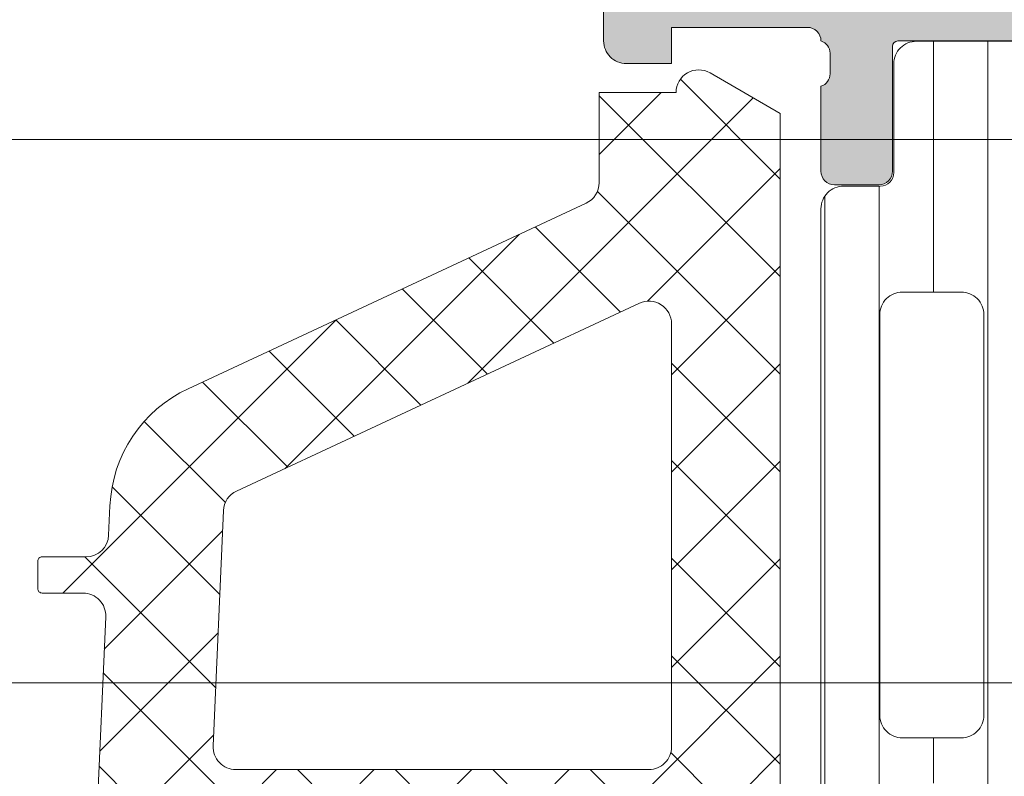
# Model space of a CAD drawing. Header units: millimetres. Extents: x 144573 to 336993, y 74252 to 247042.
# Tile 863 of 1056: x 206421 to 206442, y 219233 to 219250. Entities that reach past the tile are written whole.
import ezdxf

# ---------------------------------------------------------------- set-up
doc = ezdxf.new("R2010")
doc.units = ezdxf.units.MM
doc.layers.add('FASÁDA DETAILNÍ', color=255, linetype='Continuous', lineweight=0)
pattern_1 = [(135, (218687.8640705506, 217938.1777891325), (-1.077630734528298, -1.077630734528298), []), (225, (218687.8640705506, 217938.1777891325), (1.077630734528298, -1.077630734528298), [])]

msp = doc.modelspace()

# ---------------------------------------------------------------- hatches: boundary and pattern name
at = {"layer": 'FASÁDA DETAILNÍ'}
h = msp.add_hatch(color=256, dxfattribs=at)
edge = h.paths.add_edge_path()
edge.add_arc((206456.6744738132, 219249.2397215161), 0.120000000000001, 360.0000000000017, 450.00000000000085, ccw=False)
edge.add_line((206456.7944738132, 219249.2397215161), (206456.7944738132, 219246.4797235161))
edge.add_arc((206457.0944738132, 219246.4797235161), 0.3000000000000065, 540, 629.9999999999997)
edge.add_line((206457.0944738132, 219246.1797235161), (206458.0744481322, 219246.1797235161))
edge.add_arc((206458.0744481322, 219246.4797235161), 0.3000000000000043, 269.9999999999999, 360)
edge.add_line((206458.3744481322, 219246.4797235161), (206458.3744481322, 219248.3597345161))
edge.add_arc((206458.4533152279, 219248.6272778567), 0.2789255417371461, 178.8371299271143, 253.5754054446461, ccw=False)
edge.add_line((206458.1744471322, 219248.6329385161), (206458.1744471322, 219249.0865325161))
edge.add_arc((206458.4532845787, 219249.0922009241), 0.2788950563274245, 106.41987641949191, 181.1645893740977, ccw=False)
edge.add_line((206458.3744481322, 219249.3597215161), (206459.1746228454, 219249.3597215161))
edge.add_arc((206459.1746228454, 219250.3597215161), 0.9999999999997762, 269.9999999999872, 359.9999999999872)
edge.add_line((206460.1746228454, 219250.3597215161), (206460.1746228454, 219253.8597288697))
edge.add_arc((206459.1746030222, 219253.8597090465), 1.000019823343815, 360.001135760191, 449.9988642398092)
edge.add_line((206459.1746228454, 219254.8597288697), (206458.6746228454, 219254.8597288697))
edge.add_line((206458.6746228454, 219254.8597288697), (206458.6746228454, 219252.3597288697))
edge.add_arc((206457.6745774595, 219252.3597742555), 1.000045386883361, 270.0026002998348, 359.9973997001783, ccw=False)
edge.add_line((206457.6746228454, 219251.3597288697), (206456.3746045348, 219251.3597288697))
edge.add_arc((206456.3746570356, 219252.3597813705), 1.000052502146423, 180.0030079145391, 269.9969920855, ccw=False)
edge.add_line((206455.3746045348, 219252.3597288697), (206455.3746045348, 219259.3597288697))
edge.add_arc((206455.8997262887, 219259.8597288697), 0.7250881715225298, 136.4038161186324, 223.5961838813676, ccw=False)
edge.add_line((206455.3746045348, 219260.3597288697), (206455.3746045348, 219266.3938170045))
edge.add_arc((206456.3746570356, 219266.3937645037), 1.000052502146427, 450.0030079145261, 539.9969920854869, ccw=False)
edge.add_line((206456.3746045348, 219267.3938170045), (206457.6746228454, 219267.3938170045))
edge.add_arc((206457.6745774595, 219266.3937716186), 1.000045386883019, 360.00260029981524, 449.9973997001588, ccw=False)
edge.add_line((206458.6746228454, 219266.3938170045), (206458.6746228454, 219264.8597288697))
edge.add_line((206458.6746228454, 219264.8597288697), (206459.2746289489, 219264.8597288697))
edge.add_line((206459.2746289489, 219264.8597288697), (206460.3746045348, 219265.9597349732))
edge.add_line((206460.3746045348, 219265.9597349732), (206460.3746045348, 219269.3597288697))
edge.add_line((206460.3746045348, 219269.3597288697), (206433.374703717, 219269.3597288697))
edge.add_line((206433.374703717, 219269.3597288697), (206433.374703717, 219265.9597349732))
edge.add_line((206433.374703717, 219265.9597349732), (206434.4746793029, 219264.8597288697))
edge.add_line((206434.4746793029, 219264.8597288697), (206435.0746854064, 219264.8597288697))
edge.add_line((206435.0746854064, 219264.8597288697), (206435.0746854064, 219266.3938170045))
edge.add_arc((206436.0747307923, 219266.3937716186), 1.000045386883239, 450.0026002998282, 539.9973997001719, ccw=False)
edge.add_line((206436.0746854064, 219267.3938170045), (206437.374703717, 219267.3938170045))
edge.add_arc((206437.3746512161, 219266.3937645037), 1.000052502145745, 360.00300791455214, 449.99699208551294, ccw=False)
edge.add_line((206438.374703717, 219266.3938170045), (206438.374703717, 219260.3597288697))
edge.add_arc((206437.849581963, 219259.8597288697), 0.7250881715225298, 316.40381611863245, 403.59618388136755, ccw=False)
edge.add_line((206438.374703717, 219259.3597288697), (206438.374703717, 219252.3597288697))
edge.add_arc((206437.3746512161, 219252.3597813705), 1.000052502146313, 270.00300791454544, 359.99699208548, ccw=False)
edge.add_line((206437.374703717, 219251.3597288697), (206436.0746854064, 219251.3597288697))
edge.add_arc((206436.0747307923, 219252.3597742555), 1.000045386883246, 180.0026002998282, 269.9973997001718, ccw=False)
edge.add_line((206435.0746854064, 219252.3597288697), (206435.0746854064, 219254.8597288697))
edge.add_line((206435.0746854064, 219254.8597288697), (206434.5746854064, 219254.8597288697))
edge.add_arc((206434.5747052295, 219253.8597090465), 1.000019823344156, 450.0011357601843, 539.9988642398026)
edge.add_line((206433.5746854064, 219253.8597288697), (206433.5746854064, 219249.3597288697))
edge.add_arc((206434.0746750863, 219249.3597185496), 0.4999896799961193, 539.9988173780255, 630.0011826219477)
edge.add_line((206434.0746854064, 219248.8597288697), (206435.0746854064, 219248.8597288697))
edge.add_line((206435.0746854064, 219248.8597288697), (206435.0746854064, 219249.6597319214))
edge.add_line((206435.0746854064, 219249.6597319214), (206438.0747006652, 219249.6597319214))
edge.add_arc((206438.0747033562, 219249.3597242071), 0.3000077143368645, 359.99948607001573, 450.0005139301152, ccw=False)
edge.add_arc((206438.295874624, 219249.0922009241), 0.2788950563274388, 358.83541062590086, 433.58012358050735, ccw=False)
edge.add_line((206438.5747120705, 219249.0865325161), (206438.5747120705, 219248.6329385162))
edge.add_arc((206438.2958439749, 219248.6272778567), 0.2789255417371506, 286.4245945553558, 361.1628700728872, ccw=False)
edge.add_line((206438.3747110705, 219248.3597345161), (206438.3747110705, 219246.4797235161))
edge.add_arc((206438.6747110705, 219246.4797235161), 0.3000000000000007, 539.9999999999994, 629.9999999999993)
edge.add_line((206438.6747110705, 219246.1797235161), (206439.6546853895, 219246.1797235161))
edge.add_arc((206439.6546853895, 219246.4797235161), 0.3000000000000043, 270, 360)
edge.add_line((206439.9546853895, 219246.4797235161), (206439.9546853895, 219249.2397215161))
edge.add_arc((206440.0746853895, 219249.2397215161), 0.1200000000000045, 450, 539.9999999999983, ccw=False)
edge.add_line((206440.0746853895, 219249.3597215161), (206444.3747110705, 219249.3597215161))
edge.add_arc((206444.3747110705, 219248.8597215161), 0.4999999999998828, 360.000000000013, 450.0000000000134, ccw=False)
edge.add_line((206444.8747110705, 219248.8597215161), (206444.8747110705, 219248.1597215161))
edge.add_line((206444.8747110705, 219248.1597215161), (206443.4932156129, 219245.7669011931))
edge.add_arc((206443.6128308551, 219245.6978413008), 0.1381197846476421, 509.9999999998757, 637.702437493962)
edge.add_arc((206443.1652124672, 219250.5391925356), 4.999999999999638, 275.3492280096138, 341.2905992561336)
edge.add_arc((206448.3745796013, 219248.7749663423), 0.5000000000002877, 378.7094007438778, 521.2905992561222, ccw=False)
edge.add_arc((206453.5839467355, 219250.5391925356), 4.999999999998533, 198.7094007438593, 264.6507719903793)
edge.add_arc((206453.1363283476, 219245.6978413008), 0.1381197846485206, 262.2975625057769, 389.9999999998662)
edge.add_line((206453.2559435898, 219245.7669011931), (206451.8744481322, 219248.1597215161))
edge.add_line((206451.8744481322, 219248.1597215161), (206451.8744481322, 219248.8597215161))
edge.add_arc((206452.3744481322, 219248.8597215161), 0.5000000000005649, 449.9999999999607, 539.9999999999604, ccw=False)
edge.add_line((206452.3744481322, 219249.3597215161), (206456.6744738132, 219249.3597215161))
edge = h.paths.add_edge_path(flags=16)
edge.add_arc((206441.3746960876, 219267.2597227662), 0.5, 450, 540, ccw=False)
edge.add_line((206441.3746960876, 219267.7597227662), (206453.3746045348, 219267.7597227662))
edge.add_arc((206453.3746045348, 219267.2597227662), 0.5, 360, 450, ccw=False)
edge.add_line((206453.8746045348, 219267.2597227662), (206453.8746045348, 219251.5597410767))
edge.add_arc((206453.3746045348, 219251.5597410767), 0.5, 270, 360, ccw=False)
edge.add_line((206453.3746045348, 219251.0597410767), (206441.3746960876, 219251.0597410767))
edge.add_arc((206441.3746960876, 219251.5597410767), 0.5, 180, 270, ccw=False)
edge.add_line((206440.8746960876, 219251.5597410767), (206440.8746960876, 219253.0597410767))
edge.add_line((206440.8746960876, 219253.0597410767), (206440.3746960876, 219253.0597410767))
edge.add_arc((206440.3746960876, 219253.5597410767), 0.5000000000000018, 180.0000000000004, 270, ccw=False)
edge.add_line((206439.8746960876, 219253.5597410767), (206439.8746960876, 219265.2597227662))
edge.add_arc((206440.3746960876, 219265.2597227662), 0.5, 450, 539.9999999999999, ccw=False)
edge.add_line((206440.3746960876, 219265.7597227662), (206440.8746960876, 219265.7597227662))
edge.add_line((206440.8746960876, 219265.7597227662), (206440.8746960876, 219267.2597227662))
h = msp.add_hatch(dxfattribs=at)
h.set_pattern_fill('LINIE', color=256, scale=1.2, angle=90, style=0)
h.set_pattern_definition([(90, (206457.6575666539, 219206.2351158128), (-1.2, 7.347638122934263e-17), [])])
edge = h.paths.add_edge_path()
edge.add_arc((206439.6837942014, 219209.7698121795), 0.2999999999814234, 359.9979247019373, 449.9979247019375)
edge.add_line((206439.6838050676, 219210.0698121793), (206438.8734737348, 219210.0698408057))
edge.add_arc((206438.8734891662, 219210.5698381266), 0.4999973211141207, 179.9976177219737, 269.99823168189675, ccw=False)
edge.add_line((206438.3734918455, 219210.5698589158), (206438.3721713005, 219211.4109311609))
edge.add_arc((206438.1721713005, 219211.4109311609), 0.2000000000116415, 0, 90)
edge.add_line((206438.1721713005, 219211.6109311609), (206434.0721713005, 219211.6109311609))
edge.add_arc((206434.0721713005, 219212.1109311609), 0.5, 180, 270, ccw=False)
edge.add_line((206433.5721713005, 219212.1109311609), (206433.5721713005, 219212.9416803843))
edge.add_arc((206434.5721713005, 219212.9416803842), 1, 104.99999999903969, 179.9999999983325, ccw=False)
edge.add_line((206434.3133522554, 219213.9076062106), (206435.0721713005, 219214.1109311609))
edge.add_line((206435.0721713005, 219214.1109311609), (206435.0721713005, 219213.1109311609))
edge.add_line((206435.0721713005, 219213.1109311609), (206437.3721713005, 219213.1109311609))
edge.add_arc((206437.3704620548, 219214.1150576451), 1.004127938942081, 270.097530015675, 359.765912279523)
edge.add_line((206438.3745816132, 219214.1109551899), (206438.3745816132, 219217.1108335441))
edge.add_arc((206437.3704622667, 219217.1068051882), 1.004127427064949, 0.2298596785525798, 89.9024820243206)
edge.add_line((206437.3721713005, 219218.1109311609), (206435.0721713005, 219218.1109311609))
edge.add_line((206435.0721713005, 219218.1109311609), (206435.0721713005, 219217.1109311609))
edge.add_line((206435.0721713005, 219217.1109311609), (206434.3133522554, 219217.3142561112))
edge.add_arc((206434.5721713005, 219218.2801819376), 1.000000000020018, 180.0000000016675, 255.0000000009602, ccw=False)
edge.add_line((206433.5721713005, 219218.2801819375), (206433.5721713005, 219219.1109311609))
edge.add_arc((206434.0721713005, 219219.1109311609), 0.5, 90, 180, ccw=False)
edge.add_line((206434.0721713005, 219219.6109311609), (206438.1721713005, 219219.6109311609))
edge.add_arc((206438.1704427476, 219219.8151042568), 0.2041804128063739, 270.4850610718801, 358.8441310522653)
edge.add_line((206438.3745816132, 219219.8109854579), (206438.3746045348, 219245.6523522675))
edge.add_arc((206438.8746018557, 219245.6523368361), 0.499997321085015, 89.9976177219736, 179.9982316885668, ccw=False)
edge.add_line((206438.8746226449, 219246.1523341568), (206439.6849539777, 219246.1523055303))
edge.add_arc((206439.6849648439, 219246.4523055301), 0.2999999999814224, 269.9979247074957, 359.997924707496)
edge.add_line((206439.9849648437, 219246.4522946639), (206439.9847198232, 219248.8522930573))
edge.add_arc((206440.4847158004, 219248.8522775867), 0.4999959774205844, 89.99762222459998, 179.9982271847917, ccw=False)
edge.add_line((206440.4847365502, 219249.3522735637), (206443.961278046, 219249.3521469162))
edge.add_arc((206443.8189315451, 219248.3623339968), 0.9999960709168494, -32.729091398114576, 81.81631664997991, ccw=False)
edge.add_line((206444.6601646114, 219247.821668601), (206443.3416121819, 219245.5380595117))
edge.add_arc((206443.7746158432, 219245.2880438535), 0.5000000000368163, 149.9979280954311, 179.9978647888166)
edge.add_line((206443.2746158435, 219245.2880624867), (206443.2735295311, 219210.9337937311))
edge.add_arc((206443.7735295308, 219210.9337761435), 0.4999999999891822, 179.9979846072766, 209.9979213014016)
edge.add_line((206443.3405077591, 219210.6837918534), (206444.6588947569, 219208.4000872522))
edge.add_arc((206443.8176225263, 219207.8594827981), 0.9999960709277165, -81.82046724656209, 32.72494080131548, ccw=False)
edge.add_line((206443.9598973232, 219206.8696595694), (206440.4833558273, 219206.8697862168))
edge.add_arc((206440.483371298, 219207.369782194), 0.4999959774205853, 179.9976222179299, 269.99822718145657, ccw=False)
edge.add_line((206439.983375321, 219207.3698029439), (206439.9837942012, 219209.7698013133))
edge = h.paths.add_edge_path(flags=16)
edge.add_line((206440.1740698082, 219233.9609249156), (206441.4740639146, 219233.9609249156))
edge.add_arc((206441.4740675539, 219234.4609212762), 0.4999963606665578, 269.9995829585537, 360.0004170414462)
edge.add_line((206441.9740639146, 219234.4609249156), (206441.9740639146, 219243.310918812))
edge.add_arc((206441.4740675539, 219243.3109224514), 0.4999963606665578, 359.9995829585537, 450.0004170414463)
edge.add_line((206441.4740639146, 219243.810918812), (206440.1740698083, 219243.810918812))
edge.add_arc((206440.1740532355, 219243.3109188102), 0.5000000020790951, 89.99810089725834, 179.9999997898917)
edge.add_line((206439.6740532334, 219243.3109188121), (206439.6740532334, 219234.4609249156))
edge.add_arc((206440.1740532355, 219234.4609249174), 0.5000000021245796, 180.0000002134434, 270.0018990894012)
edge = h.paths.add_edge_path(flags=16)
edge.add_arc((206440.1740532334, 219223.7609188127), 0.5, 180, 270)
edge.add_line((206440.1740532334, 219223.2609188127), (206441.4740639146, 219223.2609188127))
edge.add_arc((206441.4740639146, 219223.7609188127), 0.5, 270, 360)
edge.add_line((206441.9740639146, 219223.7609188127), (206441.9740639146, 219232.4609249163))
edge.add_arc((206441.4740639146, 219232.4609249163), 0.5, 0, 90)
edge.add_line((206441.4740639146, 219232.9609249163), (206440.1740532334, 219232.9609249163))
edge.add_arc((206440.1740532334, 219232.4609249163), 0.5, 90, 180)
edge.add_line((206439.6740532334, 219232.4609249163), (206439.6740532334, 219223.7609188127))
edge = h.paths.add_edge_path(flags=16)
edge.add_arc((206441.4740675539, 219221.7609224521), 0.4999963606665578, 359.9995829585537, 450.0004170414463)
edge.add_line((206441.4740639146, 219222.2609188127), (206440.1740698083, 219222.2609188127))
edge.add_arc((206440.1740532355, 219221.7609188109), 0.5000000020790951, 89.99810089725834, 179.9999997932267)
edge.add_line((206439.6740532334, 219221.7609188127), (206439.6740532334, 219212.9109096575))
edge.add_arc((206440.1740379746, 219212.9109096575), 0.4999847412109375, 179.9999999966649, 270)
edge.add_line((206440.1740379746, 219212.4109249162), (206441.4740486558, 219212.4109249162))
edge.add_arc((206441.4740486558, 219212.910940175), 0.5000152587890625, 270, 360.0000000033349)
edge.add_line((206441.9740639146, 219212.9109401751), (206441.9740639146, 219221.7609188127))
h = msp.add_hatch(dxfattribs=at)
h.set_pattern_fill('ANSI37', color=256, scale=0.48, angle=90, style=0)
h.set_pattern_definition(pattern_1)
edge = h.paths.add_edge_path(flags=16)
edge.add_line((206434.0388985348, 219215.9584518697), (206435.4317525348, 219216.0581958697))
edge.add_arc((206435.4746100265, 219215.4597289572), 0.599999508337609, -8.35153610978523e-06, 94.09608051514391, ccw=False)
edge.add_arc((206435.4746100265, 219215.4597287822), 0.5999995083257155, -94.09608051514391, 8.351536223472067e-06, ccw=False)
edge.add_line((206435.4317525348, 219214.8612618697), (206434.0388985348, 219214.9610058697))
edge.add_arc((206434.0746130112, 219215.4597288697), 0.5000001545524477, 94.09606439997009, 265.90393560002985, ccw=False)
edge = h.paths.add_edge_path(flags=16)
edge.add_arc((206430.8746049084, 219213.8597322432), 0.4999996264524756, -4.2805441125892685e-05, 90.00004280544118, ccw=False)
edge.add_line((206431.3746045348, 219213.8597318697), (206431.3746045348, 219210.2660468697))
edge.add_arc((206430.874604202, 219210.2660468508), 0.5000003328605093, -113.21802660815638, 2.167783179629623e-06, ccw=False)
edge.add_line((206430.6774885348, 219209.8065408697), (206424.3463865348, 219212.5224188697))
edge.add_arc((206424.5435024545, 219212.9819242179), 0.4999998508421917, 177.4998893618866, 246.7819182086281, ccw=False)
edge.add_line((206424.0439785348, 219213.0037348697), (206424.0823045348, 219213.8815418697))
edge.add_arc((206424.5818281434, 219213.8597323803), 0.4999994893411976, 89.99995514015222, 177.5000208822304, ccw=False)
edge.add_line((206424.5818285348, 219214.3597318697), (206430.8746045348, 219214.3597318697))
edge = h.paths.add_edge_path(flags=16)
edge.add_line((206425.4664425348, 219239.4136508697), (206434.3632955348, 219243.5623208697))
edge.add_arc((206434.5746046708, 219243.1091671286), 0.499999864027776, -2.966864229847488e-05, 115.00000791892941, ccw=False)
edge.add_line((206435.0746045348, 219243.1091668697), (206435.0746045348, 219233.7597318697))
edge.add_arc((206434.5746049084, 219233.7597314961), 0.4999996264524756, -90.00004280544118, 4.2805441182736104e-05, ccw=False)
edge.add_line((206434.5746045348, 219233.2597318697), (206425.4506815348, 219233.2597318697))
edge.add_arc((206425.4506817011, 219233.7597319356), 0.5000000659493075, 177.4999727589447, 269.9999809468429, ccw=False)
edge.add_line((206424.9511575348, 219233.7815418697), (206425.1782275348, 219238.9823058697))
edge.add_arc((206425.6777529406, 219238.9604961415), 0.5000012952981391, 115.00009198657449, 177.5000025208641, ccw=False)
edge = h.paths.add_edge_path(flags=16)
edge.add_arc((206434.5746049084, 219230.5597322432), 0.4999996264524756, -4.2805441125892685e-05, 90.00004280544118, ccw=False)
edge.add_line((206435.0746045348, 219230.5597318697), (206435.0746045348, 219223.3597318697))
edge.add_arc((206434.5746049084, 219223.3597314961), 0.4999996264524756, -90.00004280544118, 4.2805441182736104e-05, ccw=False)
edge.add_line((206434.5746045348, 219222.8597318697), (206433.3746045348, 219222.8597318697))
edge.add_arc((206433.3746030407, 219220.8597333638), 1.999998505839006, 89.99995719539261, 180.0000428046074)
edge.add_line((206431.3746045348, 219220.8597318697), (206431.3746045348, 219217.0597318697))
edge.add_arc((206430.8746049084, 219217.0597314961), 0.4999996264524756, -90.00004280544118, 4.2805441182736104e-05, ccw=False)
edge.add_line((206430.8746045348, 219216.5597318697), (206424.7215435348, 219216.5597318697))
edge.add_arc((206424.7215437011, 219217.0597319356), 0.5000000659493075, 177.4999727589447, 269.9999809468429, ccw=False)
edge.add_line((206424.2220195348, 219217.0815418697), (206424.4621545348, 219222.5815418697))
edge.add_arc((206424.9616781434, 219222.5597323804), 0.499999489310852, 89.99995514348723, 177.5000208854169, ccw=False)
edge.add_line((206424.9616785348, 219223.0597318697), (206430.2746045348, 219223.0597318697))
edge.add_arc((206430.2746045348, 219224.1597318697), 1.099999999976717, 270, 450)
edge.add_line((206430.2746045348, 219225.2597318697), (206425.1013935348, 219225.2597318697))
edge.add_arc((206425.1013937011, 219225.7597319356), 0.5000000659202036, 177.4999727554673, 269.9999809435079, ccw=False)
edge.add_line((206424.6018695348, 219225.7815418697), (206424.8114425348, 219230.5815418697))
edge.add_arc((206425.3109661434, 219230.5597323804), 0.4999994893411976, 89.99995514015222, 177.5000208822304, ccw=False)
edge.add_line((206425.3109665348, 219231.0597318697), (206434.5746045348, 219231.0597318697))
edge = h.paths.add_edge_path()
edge.add_line((206433.1881475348, 219245.7727848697), (206424.4002815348, 219241.6749358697))
edge.add_ellipse((206425.6681390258, 219238.9560105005), major_axis=(-3.000002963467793, 0), ratio=1, start_angle=295.0000306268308, end_angle=357.49994116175)
edge.add_line((206422.6709915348, 219239.0868718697), (206422.6426575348, 219238.4379218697))
edge.add_ellipse((206422.1431339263, 219238.459731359), major_axis=(-0.499999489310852, 0), ratio=1, start_angle=89.99995514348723, end_angle=177.5000208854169, ccw=False)
edge.add_line((206422.1431335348, 219237.9597318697), (206421.1746045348, 219237.9597318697))
edge.add_ellipse((206421.1746044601, 219237.8597319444), major_axis=(-0.09999992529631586, 0), ratio=1, start_angle=-90.00004278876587, end_angle=4.280544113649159e-05)
edge.add_line((206421.0746045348, 219237.8597318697), (206421.0746045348, 219237.2597318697))
edge.add_ellipse((206421.1746044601, 219237.259731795), major_axis=(-0.09999992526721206, 0), ratio=1, start_angle=-4.280544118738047e-05, end_angle=90.00004280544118)
edge.add_line((206421.1746045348, 219237.1597318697), (206422.0776425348, 219237.1597318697))
edge.add_ellipse((206422.0776423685, 219236.6597318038), major_axis=(-0.5000000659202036, 0), ratio=1, start_angle=177.4999727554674, end_angle=269.9999809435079, ccw=False)
edge.add_line((206422.5771665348, 219236.6379218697), (206422.1833285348, 219227.7376278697))
edge.add_ellipse((206421.683817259, 219227.7597319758), major_axis=(-0.5000001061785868, 0), ratio=1, start_angle=89.9999170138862, end_angle=177.4662307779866, ccw=False)
edge.add_line((206421.6838165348, 219227.2597318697), (206421.0746045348, 219227.2597318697))
edge.add_ellipse((206421.0746044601, 219227.1597319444), major_axis=(-0.0999999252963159, 0), ratio=1, start_angle=-90.0000428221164, end_angle=4.278876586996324e-05)
edge.add_line((206420.9746045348, 219227.1597318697), (206420.9746045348, 219226.5597318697))
edge.add_ellipse((206421.0746044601, 219226.559731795), major_axis=(-0.0999999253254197, 0), ratio=1, start_angle=-4.278876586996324e-05, end_angle=90.00004280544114)
edge.add_line((206421.0746045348, 219226.4597318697), (206421.6041665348, 219226.4597318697))
edge.add_ellipse((206421.6041668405, 219225.9597313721), major_axis=(-0.500000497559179, 0), ratio=1, start_angle=177.4663020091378, end_angle=270.0000350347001, ccw=False)
edge.add_line((206422.1036785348, 219225.9376278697), (206421.5930225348, 219214.3974028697))
edge.add_ellipse((206421.0934979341, 219214.4192124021), major_axis=(-0.5000004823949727, 0), ratio=1, start_angle=86.78294269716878, end_angle=177.5000209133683, ccw=False)
edge.add_line((206421.0654385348, 219213.9199998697), (206415.9316955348, 219214.2085628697))
edge.add_ellipse((206416.0472509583, 219214.6189808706), major_axis=(-0.4263754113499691, 0), ratio=1, start_angle=-69.2410276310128, end_angle=74.27514552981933, ccw=False)
edge.add_line((206415.8961275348, 219215.0176758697), (206416.1287305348, 219215.0164358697))
edge.add_line((206416.1287305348, 219215.0164358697), (206418.0113095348, 219214.7182978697))
edge.add_line((206418.0113095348, 219214.7182978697), (206420.8605945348, 219215.1187238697))
edge.add_ellipse((206420.8188439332, 219215.4158044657), major_axis=(-0.2999999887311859, 0), ratio=1, start_angle=97.99974404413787, end_angle=214.5977463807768)
edge.add_ellipse((206418.5962728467, 219213.8826910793), major_axis=(-3.000047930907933, 0), ratio=1, start_angle=214.5976412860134, end_angle=288.008424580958)
edge.add_line((206417.6687875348, 219216.7357698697), (206415.4138965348, 219216.1021938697))
edge.add_ellipse((206415.5748260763, 219215.3269813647), major_axis=(-0.7917403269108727, 0), ratio=1, start_angle=281.727689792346, end_angle=353.2016537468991)
edge.add_line((206414.7886525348, 219215.4207038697), (206414.7874315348, 219214.3624938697))
edge.add_ellipse((206415.9665177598, 219214.4916181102), major_axis=(-1.186135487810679, 0), ratio=1, start_angle=6.249678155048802, end_angle=71.34442355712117)
edge.add_line((206415.5870985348, 219213.3678038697), (206418.8284385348, 219212.2734708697))
edge.add_line((206418.8284385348, 219212.2734708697), (206426.8782335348, 219209.3836928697))
edge.add_line((206426.8782335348, 219209.3836928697), (206436.7761105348, 219205.0508838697))
edge.add_ellipse((206436.9743806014, 219205.5098928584), major_axis=(-0.5000002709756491, 0), ratio=1, start_angle=66.6379505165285, end_angle=179.9334236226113)
edge.add_line((206437.4743805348, 219205.5093118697), (206437.4750155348, 219206.0560128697))
edge.add_ellipse((206436.9750154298, 219206.0565931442), major_axis=(-0.5000004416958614, 0), ratio=1, start_angle=179.9335054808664, end_angle=246.0791754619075)
edge.add_line((206437.1777525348, 219206.5136468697), (206433.9737495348, 219207.9154028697))
edge.add_ellipse((206434.3746038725, 219208.831543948), major_axis=(-0.999999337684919, 0), ratio=1, start_angle=-5.28106040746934e-05, end_angle=66.36838527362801, ccw=False)
edge.add_line((206433.3746045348, 219208.8315448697), (206433.3746045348, 219214.0594868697))
edge.add_line((206433.3746045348, 219214.0594868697), (206435.1740835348, 219214.0594958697))
edge.add_line((206435.1740835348, 219214.0594958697), (206435.3120255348, 219213.5446948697))
edge.add_ellipse((206435.5891795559, 219213.6594601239), major_axis=(-0.2999756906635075, 0), ratio=1, start_angle=22.49370025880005, end_angle=112.5035666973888)
edge.add_line((206435.7039925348, 219213.3823258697), (206436.9741195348, 219214.2314928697))
edge.add_ellipse((206436.4743987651, 219215.097357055), major_axis=(-0.9997207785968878, 0), ratio=1, start_angle=119.9907606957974, end_angle=180.0076118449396)
edge.add_line((206437.4741195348, 219215.0974898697), (206437.4740885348, 219215.8218508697))
edge.add_ellipse((206436.4743507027, 219215.8216428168), major_axis=(-0.9997378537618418, 0), ratio=1, start_angle=180.0119236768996, end_angle=240.0086750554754)
edge.add_line((206436.9740885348, 219216.6875168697), (206435.7039925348, 219217.5366838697))
edge.add_ellipse((206435.5891806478, 219217.2595363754), major_axis=(-0.2999875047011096, 0), ratio=1, start_angle=247.4975938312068, end_angle=337.5013961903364)
edge.add_line((206435.3120255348, 219217.3743298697), (206435.1740535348, 219216.8595138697))
edge.add_line((206435.1740535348, 219216.8595138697), (206433.3746045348, 219216.8595058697))
edge.add_line((206433.3746045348, 219216.8595058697), (206433.3746045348, 219220.0597328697))
edge.add_ellipse((206433.6746043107, 219220.0597330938), major_axis=(-0.2999997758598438, 0), ratio=1, start_angle=-90.00004280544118, end_angle=4.2805441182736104e-05, ccw=False)
edge.add_line((206433.6746045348, 219220.3597328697), (206436.9746005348, 219220.3597328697))
edge.add_ellipse((206436.9746009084, 219220.8597324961), major_axis=(-0.4999996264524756, 0), ratio=1, start_angle=89.99995719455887, end_angle=180.0000428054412)
edge.add_line((206437.4746005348, 219220.8597328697), (206437.4746005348, 219247.7573548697))
edge.add_line((206437.4746005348, 219247.7573548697), (206435.9242085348, 219248.6524728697))
edge.add_ellipse((206435.6742084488, 219248.2194603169), major_axis=(-0.4999999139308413, 0), ratio=1, start_angle=239.9999829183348, end_angle=359.9999366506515)
edge.add_line((206435.1742085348, 219248.2194608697), (206433.4768375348, 219248.2194608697))
edge.add_line((206433.4768375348, 219248.2194608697), (206433.4768375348, 219246.2259388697))
edge.add_ellipse((206432.9768372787, 219246.225938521), major_axis=(-0.5000002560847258, 0), ratio=1, start_angle=115.0001285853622, end_angle=180.0000399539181, ccw=False)
h = msp.add_hatch(dxfattribs=at)
h.set_pattern_fill('ANSI37', color=256, scale=0.48, angle=90, style=0)
h.set_pattern_definition(pattern_1)
edge = h.paths.add_edge_path(flags=16)
edge.add_line((206434.038898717, 219215.9584518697), (206435.431752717, 219216.0581958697))
edge.add_arc((206435.4746102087, 219215.4597289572), 0.599999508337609, -8.35153610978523e-06, 94.09608051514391, ccw=False)
edge.add_arc((206435.4746102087, 219215.4597287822), 0.5999995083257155, -94.09608051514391, 8.351536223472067e-06, ccw=False)
edge.add_line((206435.431752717, 219214.8612618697), (206434.038898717, 219214.9610058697))
edge.add_arc((206434.0746131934, 219215.4597288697), 0.5000001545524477, 94.09606439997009, 265.90393560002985, ccw=False)
edge = h.paths.add_edge_path(flags=16)
edge.add_arc((206430.8746050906, 219213.8597322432), 0.4999996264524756, -4.2805441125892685e-05, 90.00004280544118, ccw=False)
edge.add_line((206431.374604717, 219213.8597318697), (206431.374604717, 219210.2660468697))
edge.add_arc((206430.8746043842, 219210.2660468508), 0.5000003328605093, -113.21802660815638, 2.167783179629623e-06, ccw=False)
edge.add_line((206430.677488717, 219209.8065408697), (206424.346386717, 219212.5224188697))
edge.add_arc((206424.5435026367, 219212.9819242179), 0.4999998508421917, 177.4998893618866, 246.7819182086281, ccw=False)
edge.add_line((206424.043978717, 219213.0037348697), (206424.082304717, 219213.8815418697))
edge.add_arc((206424.5818283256, 219213.8597323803), 0.4999994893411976, 89.99995514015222, 177.5000208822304, ccw=False)
edge.add_line((206424.581828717, 219214.3597318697), (206430.874604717, 219214.3597318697))
edge = h.paths.add_edge_path(flags=16)
edge.add_line((206425.466442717, 219239.4136508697), (206434.363295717, 219243.5623208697))
edge.add_arc((206434.574604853, 219243.1091671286), 0.499999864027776, -2.966864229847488e-05, 115.00000791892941, ccw=False)
edge.add_line((206435.074604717, 219243.1091668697), (206435.074604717, 219233.7597318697))
edge.add_arc((206434.5746050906, 219233.7597314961), 0.4999996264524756, -90.00004280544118, 4.2805441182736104e-05, ccw=False)
edge.add_line((206434.574604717, 219233.2597318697), (206425.450681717, 219233.2597318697))
edge.add_arc((206425.4506818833, 219233.7597319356), 0.5000000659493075, 177.4999727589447, 269.9999809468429, ccw=False)
edge.add_line((206424.951157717, 219233.7815418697), (206425.178227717, 219238.9823058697))
edge.add_arc((206425.6777531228, 219238.9604961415), 0.5000012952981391, 115.00009198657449, 177.5000025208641, ccw=False)
edge = h.paths.add_edge_path(flags=16)
edge.add_arc((206434.5746050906, 219230.5597322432), 0.4999996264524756, -4.2805441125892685e-05, 90.00004280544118, ccw=False)
edge.add_line((206435.074604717, 219230.5597318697), (206435.074604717, 219223.3597318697))
edge.add_arc((206434.5746050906, 219223.3597314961), 0.4999996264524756, -90.00004280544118, 4.2805441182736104e-05, ccw=False)
edge.add_line((206434.574604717, 219222.8597318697), (206433.374604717, 219222.8597318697))
edge.add_arc((206433.3746032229, 219220.8597333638), 1.999998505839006, 89.99995719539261, 180.0000428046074)
edge.add_line((206431.374604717, 219220.8597318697), (206431.374604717, 219217.0597318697))
edge.add_arc((206430.8746050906, 219217.0597314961), 0.4999996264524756, -90.00004280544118, 4.2805441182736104e-05, ccw=False)
edge.add_line((206430.874604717, 219216.5597318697), (206424.721543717, 219216.5597318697))
edge.add_arc((206424.7215438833, 219217.0597319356), 0.5000000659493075, 177.4999727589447, 269.9999809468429, ccw=False)
edge.add_line((206424.222019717, 219217.0815418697), (206424.462154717, 219222.5815418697))
edge.add_arc((206424.9616783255, 219222.5597323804), 0.499999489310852, 89.99995514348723, 177.5000208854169, ccw=False)
edge.add_line((206424.961678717, 219223.0597318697), (206430.274604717, 219223.0597318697))
edge.add_arc((206430.274604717, 219224.1597318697), 1.099999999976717, 270, 450)
edge.add_line((206430.274604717, 219225.2597318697), (206425.101393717, 219225.2597318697))
edge.add_arc((206425.1013938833, 219225.7597319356), 0.5000000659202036, 177.4999727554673, 269.9999809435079, ccw=False)
edge.add_line((206424.601869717, 219225.7815418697), (206424.811442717, 219230.5815418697))
edge.add_arc((206425.3109663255, 219230.5597323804), 0.4999994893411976, 89.99995514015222, 177.5000208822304, ccw=False)
edge.add_line((206425.310966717, 219231.0597318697), (206434.574604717, 219231.0597318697))
edge = h.paths.add_edge_path()
edge.add_line((206433.188147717, 219245.7727848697), (206424.400281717, 219241.6749358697))
edge.add_ellipse((206425.668139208, 219238.9560105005), major_axis=(-3.000002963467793, 0), ratio=1, start_angle=295.0000306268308, end_angle=357.49994116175)
edge.add_line((206422.670991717, 219239.0868718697), (206422.642657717, 219238.4379218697))
edge.add_ellipse((206422.1431341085, 219238.459731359), major_axis=(-0.499999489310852, 0), ratio=1, start_angle=89.99995514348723, end_angle=177.5000208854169, ccw=False)
edge.add_line((206422.143133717, 219237.9597318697), (206421.174604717, 219237.9597318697))
edge.add_ellipse((206421.1746046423, 219237.8597319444), major_axis=(-0.09999992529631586, 0), ratio=1, start_angle=-90.00004278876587, end_angle=4.280544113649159e-05)
edge.add_line((206421.074604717, 219237.8597318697), (206421.074604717, 219237.2597318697))
edge.add_ellipse((206421.1746046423, 219237.259731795), major_axis=(-0.09999992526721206, 0), ratio=1, start_angle=-4.280544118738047e-05, end_angle=90.00004280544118)
edge.add_line((206421.174604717, 219237.1597318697), (206422.077642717, 219237.1597318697))
edge.add_ellipse((206422.0776425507, 219236.6597318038), major_axis=(-0.5000000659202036, 0), ratio=1, start_angle=177.4999727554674, end_angle=269.9999809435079, ccw=False)
edge.add_line((206422.577166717, 219236.6379218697), (206422.183328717, 219227.7376278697))
edge.add_ellipse((206421.6838174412, 219227.7597319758), major_axis=(-0.5000001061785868, 0), ratio=1, start_angle=89.9999170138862, end_angle=177.4662307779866, ccw=False)
edge.add_line((206421.683816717, 219227.2597318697), (206421.074604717, 219227.2597318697))
edge.add_ellipse((206421.0746046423, 219227.1597319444), major_axis=(-0.0999999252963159, 0), ratio=1, start_angle=-90.0000428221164, end_angle=4.278876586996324e-05)
edge.add_line((206420.974604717, 219227.1597318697), (206420.974604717, 219226.5597318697))
edge.add_ellipse((206421.0746046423, 219226.559731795), major_axis=(-0.0999999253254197, 0), ratio=1, start_angle=-4.278876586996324e-05, end_angle=90.00004280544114)
edge.add_line((206421.074604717, 219226.4597318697), (206421.604166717, 219226.4597318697))
edge.add_ellipse((206421.6041670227, 219225.9597313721), major_axis=(-0.500000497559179, 0), ratio=1, start_angle=177.4663020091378, end_angle=270.0000350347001, ccw=False)
edge.add_line((206422.103678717, 219225.9376278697), (206421.593022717, 219214.3974028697))
edge.add_ellipse((206421.0934981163, 219214.4192124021), major_axis=(-0.5000004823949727, 0), ratio=1, start_angle=86.78294269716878, end_angle=177.5000209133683, ccw=False)
edge.add_line((206421.065438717, 219213.9199998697), (206415.931695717, 219214.2085628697))
edge.add_ellipse((206416.0472511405, 219214.6189808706), major_axis=(-0.4263754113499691, 0), ratio=1, start_angle=-69.2410276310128, end_angle=74.27514552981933, ccw=False)
edge.add_line((206415.896127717, 219215.0176758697), (206416.128730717, 219215.0164358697))
edge.add_line((206416.128730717, 219215.0164358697), (206418.011309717, 219214.7182978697))
edge.add_line((206418.011309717, 219214.7182978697), (206420.860594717, 219215.1187238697))
edge.add_ellipse((206420.8188441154, 219215.4158044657), major_axis=(-0.2999999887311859, 0), ratio=1, start_angle=97.99974404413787, end_angle=214.5977463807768)
edge.add_ellipse((206418.5962730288, 219213.8826910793), major_axis=(-3.000047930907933, 0), ratio=1, start_angle=214.5976412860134, end_angle=288.008424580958)
edge.add_line((206417.668787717, 219216.7357698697), (206415.413896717, 219216.1021938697))
edge.add_ellipse((206415.5748262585, 219215.3269813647), major_axis=(-0.7917403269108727, 0), ratio=1, start_angle=281.727689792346, end_angle=353.2016537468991)
edge.add_line((206414.788652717, 219215.4207038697), (206414.787431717, 219214.3624938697))
edge.add_ellipse((206415.966517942, 219214.4916181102), major_axis=(-1.186135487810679, 0), ratio=1, start_angle=6.249678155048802, end_angle=71.34442355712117)
edge.add_line((206415.587098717, 219213.3678038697), (206418.828438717, 219212.2734708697))
edge.add_line((206418.828438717, 219212.2734708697), (206426.878233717, 219209.3836928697))
edge.add_line((206426.878233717, 219209.3836928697), (206436.776110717, 219205.0508838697))
edge.add_ellipse((206436.9743807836, 219205.5098928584), major_axis=(-0.5000002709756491, 0), ratio=1, start_angle=66.6379505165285, end_angle=179.9334236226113)
edge.add_line((206437.474380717, 219205.5093118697), (206437.475015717, 219206.0560128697))
edge.add_ellipse((206436.975015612, 219206.0565931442), major_axis=(-0.5000004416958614, 0), ratio=1, start_angle=179.9335054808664, end_angle=246.0791754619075)
edge.add_line((206437.177752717, 219206.5136468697), (206433.973749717, 219207.9154028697))
edge.add_ellipse((206434.3746040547, 219208.831543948), major_axis=(-0.999999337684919, 0), ratio=1, start_angle=-5.28106040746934e-05, end_angle=66.36838527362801, ccw=False)
edge.add_line((206433.374604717, 219208.8315448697), (206433.374604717, 219214.0594868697))
edge.add_line((206433.374604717, 219214.0594868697), (206435.174083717, 219214.0594958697))
edge.add_line((206435.174083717, 219214.0594958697), (206435.312025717, 219213.5446948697))
edge.add_ellipse((206435.5891797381, 219213.6594601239), major_axis=(-0.2999756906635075, 0), ratio=1, start_angle=22.49370025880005, end_angle=112.5035666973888)
edge.add_line((206435.703992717, 219213.3823258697), (206436.974119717, 219214.2314928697))
edge.add_ellipse((206436.4743989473, 219215.097357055), major_axis=(-0.9997207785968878, 0), ratio=1, start_angle=119.9907606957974, end_angle=180.0076118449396)
edge.add_line((206437.474119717, 219215.0974898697), (206437.474088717, 219215.8218508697))
edge.add_ellipse((206436.4743508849, 219215.8216428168), major_axis=(-0.9997378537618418, 0), ratio=1, start_angle=180.0119236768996, end_angle=240.0086750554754)
edge.add_line((206436.974088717, 219216.6875168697), (206435.703992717, 219217.5366838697))
edge.add_ellipse((206435.58918083, 219217.2595363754), major_axis=(-0.2999875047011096, 0), ratio=1, start_angle=247.4975938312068, end_angle=337.5013961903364)
edge.add_line((206435.312025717, 219217.3743298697), (206435.174053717, 219216.8595138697))
edge.add_line((206435.174053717, 219216.8595138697), (206433.374604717, 219216.8595058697))
edge.add_line((206433.374604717, 219216.8595058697), (206433.374604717, 219220.0597328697))
edge.add_ellipse((206433.6746044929, 219220.0597330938), major_axis=(-0.2999997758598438, 0), ratio=1, start_angle=-90.00004280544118, end_angle=4.2805441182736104e-05, ccw=False)
edge.add_line((206433.674604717, 219220.3597328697), (206436.974600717, 219220.3597328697))
edge.add_ellipse((206436.9746010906, 219220.8597324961), major_axis=(-0.4999996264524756, 0), ratio=1, start_angle=89.99995719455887, end_angle=180.0000428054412)
edge.add_line((206437.474600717, 219220.8597328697), (206437.474600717, 219247.7573548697))
edge.add_line((206437.474600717, 219247.7573548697), (206435.924208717, 219248.6524728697))
edge.add_ellipse((206435.674208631, 219248.2194603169), major_axis=(-0.4999999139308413, 0), ratio=1, start_angle=239.9999829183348, end_angle=359.9999366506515)
edge.add_line((206435.174208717, 219248.2194608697), (206433.476837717, 219248.2194608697))
edge.add_line((206433.476837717, 219248.2194608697), (206433.476837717, 219246.2259388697))
edge.add_ellipse((206432.9768374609, 219246.225938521), major_axis=(-0.5000002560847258, 0), ratio=1, start_angle=115.0001285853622, end_angle=180.0000399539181, ccw=False)

# ---------------------------------------------------------------- linework, layer by layer
for p, q in [((206433.5746854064, 219253.8597288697), (206433.5746854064, 219249.3597288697)), ((206435.0746854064, 219248.8597288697), (206435.0746854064, 219249.6597319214)), ((206435.0746854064, 219249.6597319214), (206438.0747006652, 219249.6597319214)), ((206440.0746853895, 219249.3597215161), (206444.3747110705, 219249.3597215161)), ((206438.5747120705, 219249.0865325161), (206438.5747120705, 219248.6329385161)), ((206439.9546853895, 219246.4797235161), (206439.9546853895, 219249.2397215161)), ((206434.0746854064, 219248.8597288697), (206435.0746854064, 219248.8597288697)), ((206438.3747110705, 219248.3597345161), (206438.3747110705, 219246.4797235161)), ((198226.3692538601, 219247.1778170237), (212229.5384493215, 219247.1778170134)), ((198226.3692538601, 219247.1778170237), (218529.5384156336, 219247.1778170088)), ((206398.2001050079, 219247.1778170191), (211258.3316421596, 219247.1778170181)), ((206438.6747110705, 219246.1797235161), (206439.6546853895, 219246.1797235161)), ((218529.5384156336, 219235.1778170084), (198226.3692538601, 219235.1778170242)), ((212229.5384493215, 219235.1778170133), (198226.3692538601, 219235.1778170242)), ((211258.3316421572, 219235.1778170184), (206398.2001050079, 219235.1778170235))]:
    msp.add_line(p, q, dxfattribs=at)
msp.add_lwpolyline([(206438.3745816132, 219219.8109854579), (206438.3746045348, 219245.6523522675, -0.4142167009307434), (206438.8746226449, 219246.1523341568), (206439.6849539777, 219246.1523055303, 0.414213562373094), (206439.9849648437, 219246.4522946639), (206439.9847198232, 219248.8522930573, -0.414216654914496), (206440.4847365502, 219249.3522735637), (206443.961278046, 219249.3521469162, -0.5460410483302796)], format="xyb", dxfattribs=at)
at = {"layer": 'FASÁDA DETAILNÍ', "extrusion": (0, 0, -1)}
for points in [[(-206437.4746005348, 219220.8597328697), (-206437.4746005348, 219247.7573548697), (-206435.9242085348, 219248.6524728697), (-206435.9242085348, 219248.6524728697, -0.57735), (-206435.1742085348, 219248.2194608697), (-206433.4768375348, 219248.2194608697), (-206433.4768375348, 219246.2259388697), (-206433.4768375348, 219246.2259388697, 0.291473), (-206433.1881475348, 219245.7727848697), (-206433.1881475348, 219245.7727848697), (-206424.4002815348, 219241.6749358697), (-206424.4002815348, 219241.6749358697, -0.279675), (-206422.6709915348, 219239.0868718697), (-206422.6426575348, 219238.4379218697), (-206422.6426575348, 219238.4379218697, 0.401491), (-206422.1431335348, 219237.9597318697), (-206421.1746045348, 219237.9597318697), (-206421.1746045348, 219237.9597318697, -0.414214), (-206421.0746045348, 219237.8597318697), (-206421.0746045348, 219237.2597318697), (-206421.0746045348, 219237.2597318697, -0.414214), (-206421.1746045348, 219237.1597318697), (-206422.0776425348, 219237.1597318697), (-206422.0776425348, 219237.1597318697, 0.427052), (-206422.5771665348, 219236.6379218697), (-206422.1833285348, 219227.7376278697)], [(-206437.474600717, 219220.8597328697), (-206437.474600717, 219247.7573548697), (-206435.924208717, 219248.6524728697), (-206435.924208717, 219248.6524728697, -0.57735), (-206435.174208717, 219248.2194608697), (-206433.476837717, 219248.2194608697), (-206433.476837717, 219246.2259388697), (-206433.476837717, 219246.2259388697, 0.291473), (-206433.188147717, 219245.7727848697), (-206433.188147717, 219245.7727848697), (-206424.400281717, 219241.6749358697), (-206424.400281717, 219241.6749358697, -0.279675), (-206422.670991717, 219239.0868718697), (-206422.642657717, 219238.4379218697), (-206422.642657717, 219238.4379218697, 0.401491), (-206422.143133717, 219237.9597318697), (-206421.174604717, 219237.9597318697), (-206421.174604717, 219237.9597318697, -0.414214), (-206421.074604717, 219237.8597318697), (-206421.074604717, 219237.2597318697), (-206421.074604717, 219237.2597318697, -0.414214), (-206421.174604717, 219237.1597318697), (-206422.077642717, 219237.1597318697), (-206422.077642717, 219237.1597318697, 0.427052), (-206422.577166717, 219236.6379218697), (-206422.183328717, 219227.7376278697)]]:
    msp.add_lwpolyline(points, format="xyb", dxfattribs=at)
at = {"layer": 'FASÁDA DETAILNÍ'}
for points in [[(206425.4664425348, 219239.4136508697), (206434.3632955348, 219243.5623208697), (206434.3632955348, 219243.5623208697, -0.548619), (206435.0746045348, 219243.1091668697), (206435.0746045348, 219233.7597318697), (206435.0746045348, 219233.7597318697, -0.414214), (206434.5746045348, 219233.2597318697), (206425.4506815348, 219233.2597318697), (206425.4506815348, 219233.2597318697, -0.427052), (206424.9511575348, 219233.7815418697), (206425.1782275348, 219238.9823058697), (206425.1782275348, 219238.9823058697, -0.279675), (206425.4664425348, 219239.4136508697)], [(206425.466442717, 219239.4136508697), (206434.363295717, 219243.5623208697), (206434.363295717, 219243.5623208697, -0.548619), (206435.074604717, 219243.1091668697), (206435.074604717, 219233.7597318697), (206435.074604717, 219233.7597318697, -0.414214), (206434.574604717, 219233.2597318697), (206425.450681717, 219233.2597318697), (206425.450681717, 219233.2597318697, -0.427052), (206424.951157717, 219233.7815418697), (206425.178227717, 219238.9823058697), (206425.178227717, 219238.9823058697, -0.279675), (206425.466442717, 219239.4136508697)], [(206440.1740698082, 219233.9609249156), (206441.4740639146, 219233.9609249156, 0.414217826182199), (206441.9740639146, 219234.4609249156), (206441.9740639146, 219243.310918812, 0.4142178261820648), (206441.4740639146, 219243.810918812), (206440.1740698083, 219243.810918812, 0.4142232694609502), (206439.6740532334, 219243.3109188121), (206439.6740532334, 219234.4609249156, 0.4142232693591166)]]:
    msp.add_lwpolyline(points, format="xyb", close=True, dxfattribs=at)
for centre, radius, start, end in [((206438.0747033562, 219249.3597242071), 0.3000077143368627, 359.9994860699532, 90.00051393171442), ((206434.0746750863, 219249.3597185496), 0.4999896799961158, 179.9988173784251, 270.0011826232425), ((206438.295874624, 219249.0922009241), 0.2788950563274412, 358.8354106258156, 73.58012357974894), ((206440.0746853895, 219249.2397215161), 0.1200000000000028, 90, 180), ((206438.2958439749, 219248.6272778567), 0.278925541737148, 286.424594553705, 1.162870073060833), ((206438.6747110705, 219246.4797235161), 0.3000000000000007, 180, 270), ((206439.6546853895, 219246.4797235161), 0.3000000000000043, 270, 0)]:
    msp.add_arc(centre, radius, start, end, dxfattribs=at)

doc.saveas('drawing.dxf')
